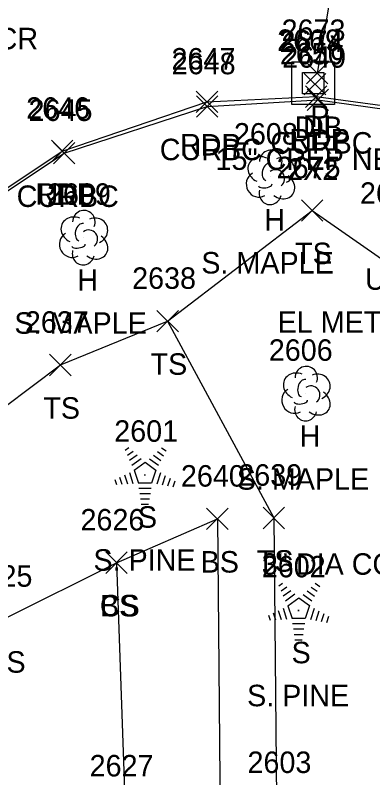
# Model space of a CAD drawing. Extents: x 1462089 to 1464015, y 730534 to 736144.
# Drawn here: x 1463117.1 to 1463150.4, y 733707.4 to 733778.4 of the extents above; entities that cross this region are included whole.
import ezdxf

# ---------------------------------------------------------------- set-up
doc = ezdxf.new("R2010")
doc.units = 0
for name, color, linetype in [('D_A', 7, 'Continuous'), ('D_C', 7, 'Continuous'), ('D_I', 7, 'Continuous'), ('D_TIC', 7, 'Continuous'), ('DCP', 7, 'Continuous'), ('DS', 7, 'Continuous'), ('L_A', 7, 'Continuous'), ('L_C', 7, 'Continuous'), ('L_I', 7, 'Continuous'), ('L_TIC', 7, 'Continuous'), ('LELB', 7, 'Continuous'), ('LTC', 7, 'Continuous'), ('LTD', 7, 'Continuous'), ('P_A', 7, 'Continuous'), ('P_I', 7, 'Continuous'), ('P_TIC', 7, 'Continuous'), ('PET', 7, 'Continuous'), ('R_A', 7, 'Continuous'), ('R_I', 7, 'Continuous'), ('R_TIC', 7, 'Continuous'), ('RC', 7, 'Continuous'), ('U_A', 7, 'Continuous'), ('U_C', 7, 'Continuous'), ('U_I', 7, 'Continuous')]:
    doc.layers.add(name, color=color, linetype=linetype)

msp = doc.modelspace()

# ---------------------------------------------------------------- linework, layer by layer
at = {"layer": 'D_TIC'}
for points in [[(1463144.241, 733772.021), (1463146.241, 733774.021)], [(1463146.241, 733772.021), (1463144.241, 733774.021)], [(1463144.047, 733770.992), (1463146.047, 733772.992)], [(1463146.047, 733770.992), (1463144.047, 733772.992)]]:
    msp.add_lwpolyline(points, dxfattribs=at)
at = {"layer": 'DCP'}
msp.add_lwpolyline([(1463149.653, 733798.715), (1463145.241, 733773.021)], dxfattribs=at)
at = {"layer": 'DS'}
for p, q in [((1463142.874, 733774.091), (1463146.874, 733774.091)), ((1463142.874, 733770.091), (1463142.874, 733774.091)), ((1463146.874, 733774.091), (1463146.874, 733770.091)), ((1463143.874, 733771.091), (1463143.874, 733773.091)), ((1463143.874, 733773.091), (1463145.874, 733773.091)), ((1463145.874, 733773.091), (1463145.874, 733771.091)), ((1463144.879, 733772.093), (1463144.879, 733772.093)), ((1463144.879, 733772.093), (1463144.879, 733772.093)), ((1463145.874, 733771.091), (1463143.874, 733771.091)), ((1463146.874, 733770.091), (1463142.874, 733770.091))]:
    msp.add_line(p, q, dxfattribs=at)
at = {"layer": 'L_TIC'}
for points in [[(1463143.774, 733759.248), (1463145.774, 733761.248)], [(1463145.774, 733759.248), (1463143.774, 733761.248)], [(1463130.317, 733748.947), (1463132.317, 733750.947)], [(1463132.317, 733748.947), (1463130.317, 733750.947)], [(1463130.317, 733748.947), (1463132.317, 733750.947)], [(1463132.317, 733748.947), (1463130.317, 733750.947)], [(1463120.328, 733744.861), (1463122.328, 733746.861)], [(1463122.328, 733744.861), (1463120.328, 733746.861)], [(1463134.95, 733730.54), (1463136.95, 733732.54)], [(1463136.95, 733730.54), (1463134.95, 733732.54)], [(1463134.95, 733730.54), (1463136.95, 733732.54)], [(1463136.95, 733730.54), (1463134.95, 733732.54)], [(1463140.212, 733730.623), (1463142.212, 733732.623)], [(1463142.212, 733730.623), (1463140.212, 733732.623)], [(1463125.563, 733726.459), (1463127.563, 733728.459)], [(1463127.563, 733726.459), (1463125.563, 733728.459)], [(1463125.563, 733726.459), (1463127.563, 733728.459)], [(1463127.563, 733726.459), (1463125.563, 733728.459)]]:
    msp.add_lwpolyline(points, dxfattribs=at)
at = {"layer": 'LELB'}
for points in [[(1463093.187, 733673.644), (1463096.681, 733706.023), (1463104.308, 733721.396), (1463108.12, 733735.947), (1463121.328, 733745.861), (1463131.317, 733749.947), (1463144.774, 733760.248), (1463163.005, 733747.546), (1463170.063, 733745.306), (1463181.152, 733746.484), (1463184.642, 733738.979), (1463180.668, 733719.294), (1463178.512, 733689.997), (1463175.09, 733644.113), (1463173.516, 733621.214), (1463169.707, 733599.914), (1463163.834, 733590.402), (1463160.819, 733564.515), (1463151.849, 733520.463), (1463142.235, 733480.401), (1463139.929, 733459.585), (1463132.124, 733460.328), (1463123.608, 733469.617)], [(1463131.317, 733749.947), (1463141.212, 733731.623), (1463141.494, 733702.123), (1463158.816, 733693.226), (1463160.525, 733715.043), (1463163.005, 733747.546)], [(1463101.325, 733672.885), (1463106.217, 733705.501), (1463116.082, 733722.22), (1463126.563, 733727.459), (1463135.95, 733731.54)], [(1463135.95, 733731.54), (1463136.27, 733696.876), (1463149.918, 733684.004), (1463156.509, 733647.042), (1463169.408, 733647.137), (1463167.138, 733621.555), (1463166.588, 733604.022), (1463161.067, 733601.871), (1463146.526, 733594.249), (1463135.295, 733581.846), (1463128.995, 733579.725), (1463141.24, 733572.404), (1463155.171, 733588.642)], [(1463126.563, 733727.459), (1463127.36, 733704.565), (1463126.239, 733679.749), (1463137.121, 733664.547)]]:
    msp.add_lwpolyline(points, dxfattribs=at)
at = {"layer": 'LTC'}
for p, q in [((1463127.358, 733737.922), (1463127.713, 733738.18)), ((1463130.757, 733738.162), (1463131.176, 733737.858)), ((1463127.568, 733737.457), (1463128.097, 733737.841)), ((1463127.777, 733736.991), (1463128.481, 733737.502)), ((1463130.014, 733737.466), (1463130.694, 733736.972)), ((1463130.385, 733737.814), (1463130.935, 733737.415)), ((1463127.987, 733736.525), (1463128.865, 733737.163)), ((1463128.212, 733736.07), (1463129.223, 733736.805)), ((1463129.223, 733736.805), (1463130.22, 733736.08)), ((1463129.643, 733737.117), (1463130.453, 733736.529)), ((1463127.757, 733735.851), (1463128.088, 733734.832)), ((1463128.212, 733736.07), (1463128.599, 733734.877)), ((1463130.22, 733736.08), (1463129.829, 733734.877)), ((1463126.391, 733735.201), (1463126.543, 733734.733)), ((1463126.846, 733735.418), (1463127.058, 733734.766)), ((1463127.302, 733735.635), (1463127.573, 733734.799)), ((1463130.658, 733735.809), (1463130.32, 733734.769)), ((1463131.102, 733735.558), (1463130.815, 733734.674)), ((1463131.547, 733735.308), (1463131.31, 733734.579)), ((1463129.829, 733734.877), (1463128.599, 733734.877)), ((1463131.991, 733735.058), (1463131.804, 733734.484)), ((1463129.791, 733734.377), (1463128.646, 733734.377)), ((1463129.707, 733733.877), (1463128.719, 733733.877)), ((1463129.623, 733733.377), (1463128.792, 733733.377)), ((1463129.539, 733732.877), (1463128.864, 733732.877)), ((1463141.668, 733725.305), (1463142.023, 733725.563)), ((1463141.878, 733724.84), (1463142.407, 733725.224)), ((1463144.695, 733725.197), (1463145.245, 733724.798)), ((1463145.067, 733725.546), (1463145.486, 733725.241)), ((1463142.087, 733724.374), (1463142.791, 733724.885)), ((1463142.297, 733723.908), (1463143.175, 733724.546)), ((1463143.953, 733724.501), (1463144.763, 733723.912)), ((1463144.325, 733724.849), (1463145.004, 733724.355)), ((1463142.522, 733723.453), (1463143.533, 733724.188)), ((1463143.533, 733724.188), (1463144.53, 733723.463)), ((1463142.067, 733723.234), (1463142.398, 733722.215)), ((1463142.522, 733723.453), (1463142.909, 733722.26)), ((1463144.53, 733723.463), (1463144.139, 733722.26)), ((1463144.968, 733723.192), (1463144.63, 733722.152)), ((1463140.701, 733722.584), (1463140.853, 733722.116)), ((1463141.156, 733722.801), (1463141.368, 733722.149)), ((1463141.612, 733723.018), (1463141.883, 733722.182)), ((1463145.412, 733722.941), (1463145.125, 733722.057)), ((1463145.857, 733722.691), (1463145.62, 733721.962)), ((1463146.301, 733722.441), (1463146.115, 733721.867)), ((1463144.139, 733722.26), (1463142.909, 733722.26)), ((1463144.101, 733721.76), (1463142.956, 733721.76)), ((1463144.017, 733721.26), (1463143.029, 733721.26)), ((1463143.933, 733720.76), (1463143.102, 733720.76)), ((1463143.85, 733720.26), (1463143.175, 733720.26))]:
    msp.add_line(p, q, dxfattribs=at)
at = {"layer": 'LTD'}
for p, q in [((1463140.879, 733763.375), (1463140.879, 733763.375)), ((1463140.879, 733763.375), (1463140.879, 733763.375)), ((1463123.47, 733757.766), (1463123.47, 733757.766)), ((1463123.47, 733757.766), (1463123.47, 733757.766)), ((1463144.181, 733743.251), (1463144.181, 733743.251)), ((1463144.181, 733743.251), (1463144.181, 733743.251))]:
    msp.add_line(p, q, dxfattribs=at)
for centre in [(1463140.926, 733764.809), (1463123.517, 733759.2), (1463144.228, 733744.685)]:
    msp.add_arc(centre, 1.047, 335.52715, 180.95627, dxfattribs=at)
for centre, major_axis, ratio, start_param, end_param in [((1463140.087, 733764.041), (1.21, -0.512), 0.895232, 1.570796, 4.712389), ((1463141.921, 733763.958), (-1.141, -0.483), 0.949671, 1.570796, 4.712389), ((1463140.671, 733763.833), (-0.208, -0.792), 0.645439, 3.141593, 6.283185), ((1463139.796, 733762.666), (0.584, -1.042), 0.959034, 3.141593, 6.283185), ((1463141.379, 733763.208), (-0.5, 0.667), 0.989748, 3.141593, 6.283185), ((1463141.879, 733762.542), (-1.09, 0.792), 0.841452, 1.570796, 4.712389), ((1463140.879, 733761.875), (0.265, 1.061), 0.942809, 1.570796, 4.712389), ((1463140.421, 733762.625), (-0.625, -0.083), 0.423636, 0, 3.141593), ((1463122.679, 733758.433), (1.21, -0.512), 0.895232, 1.570796, 4.712389), ((1463124.512, 733758.35), (-1.141, -0.483), 0.949671, 1.570796, 4.712389), ((1463123.262, 733758.224), (-0.208, -0.792), 0.645439, 3.141593, 6.283185), ((1463123.97, 733757.599), (-0.5, 0.667), 0.989748, 3.141593, 6.283185), ((1463122.387, 733757.058), (0.584, -1.042), 0.959034, 3.141593, 6.283185), ((1463124.471, 733756.933), (-1.09, 0.792), 0.841452, 1.570796, 4.712389), ((1463123.471, 733756.266), (0.265, 1.061), 0.942809, 1.570796, 4.712389), ((1463123.012, 733757.016), (-0.625, -0.083), 0.423636, 0, 3.141593), ((1463143.389, 733743.918), (1.21, -0.512), 0.895232, 1.570796, 4.712389), ((1463145.223, 733743.835), (-1.141, -0.483), 0.949671, 1.570796, 4.712389), ((1463143.973, 733743.71), (-0.208, -0.792), 0.645439, 3.141593, 6.283185), ((1463144.681, 733743.085), (-0.5, 0.667), 0.989748, 3.141593, 6.283185), ((1463143.098, 733742.543), (0.584, -1.042), 0.959034, 3.141593, 6.283185), ((1463145.181, 733742.418), (-1.09, 0.792), 0.841452, 1.570796, 4.712389), ((1463143.723, 733742.501), (-0.625, -0.083), 0.423636, 0, 3.141593), ((1463144.181, 733741.751), (0.265, 1.061), 0.942809, 1.570796, 4.712389)]:
    msp.add_ellipse(centre, major_axis=major_axis, ratio=ratio, start_param=start_param, end_param=end_param, dxfattribs=at)
at = {"layer": 'P_TIC'}
for points in [[(1463133.981, 733769.359), (1463135.981, 733771.359)], [(1463135.981, 733769.359), (1463133.981, 733771.359)], [(1463144.158, 733769.839), (1463146.158, 733771.839)], [(1463146.158, 733769.839), (1463144.158, 733771.839)], [(1463120.502, 733764.777), (1463122.502, 733766.777)], [(1463122.502, 733764.777), (1463120.502, 733766.777)]]:
    msp.add_lwpolyline(points, dxfattribs=at)
at = {"layer": 'PET'}
msp.add_lwpolyline([(1463089.354, 733674.273), (1463091.659, 733707.298), (1463093.38, 733720.956), (1463094.559, 733724.076), (1463098.209, 733740.013), (1463102.084, 733748.752), (1463110.724, 733758.585), (1463121.502, 733765.777), (1463134.981, 733770.359), (1463145.158, 733770.839), (1463154.981, 733769.521), (1463167.139, 733764.414), (1463175.05, 733758.203), (1463185.803, 733747.726), (1463187.097, 733744.373)], dxfattribs=at)
at = {"layer": 'R_TIC'}
for points in [[(1463144.304, 733769.535), (1463146.304, 733771.535)], [(1463146.304, 733769.535), (1463144.304, 733771.535)], [(1463134.004, 733768.92), (1463136.004, 733770.92)], [(1463136.004, 733768.92), (1463134.004, 733770.92)], [(1463120.676, 733764.572), (1463122.676, 733766.572)], [(1463122.676, 733764.572), (1463120.676, 733766.572)]]:
    msp.add_lwpolyline(points, dxfattribs=at)
at = {"layer": 'RC'}
msp.add_lwpolyline([(1463093.85, 733720.726), (1463093.38, 733720.956), (1463094.752, 733723.923), (1463098.409, 733739.875), (1463102.283, 733748.6), (1463110.967, 733758.486), (1463121.676, 733765.572), (1463135.004, 733769.92), (1463145.304, 733770.535), (1463154.832, 733769.221), (1463166.936, 733764.259), (1463174.904, 733758.008), (1463185.555, 733747.619), (1463186.785, 733744.222), (1463183.206, 733694.368), (1463179.254, 733644.107), (1463171.317, 733563.364), (1463166.427, 733519.544), (1463160.983, 733477.221), (1463160.076, 733471.307)], dxfattribs=at)

# ---------------------------------------------------------------- texts
at = {"layer": 'D_A'}
for s, p in [('P', (1463144.619, 733768.021)), ('DIB', (1463143.149, 733766.992)), ('DI', (1463143.934, 733767.093))]:
    msp.add_text(s, height=2, dxfattribs=at).set_placement(p)
at = {"layer": 'D_C'}
for s, p in [('15" CPEP NEW', (1463135.777, 733764.021)), ('2X2', (1463142.454, 733763.093))]:
    msp.add_text(s, height=2, dxfattribs=at).set_placement(p)
at = {"layer": 'D_I'}
for s, p in [('2673', (1463141.934, 733776.021)), ('2669', (1463141.517, 733775.093)), ('2674', (1463141.74, 733774.992))]:
    msp.add_text(s, height=2, dxfattribs=at).set_placement(p)
at = {"layer": 'L_A'}
for s, p in [('H', (1463140.312, 733758.375)), ('TS', (1463143.184, 733755.248)), ('H', (1463122.904, 733752.766)), ('TS', (1463129.727, 733744.947)), ('TS', (1463129.727, 733744.947)), ('TS', (1463119.738, 733740.861)), ('H', (1463143.614, 733738.251)), ('S', (1463128.549, 733730.714)), ('BS', (1463134.391, 733726.54)), ('BS', (1463134.391, 733726.54)), ('TS', (1463139.621, 733726.623)), ('CS', (1463125.004, 733722.459)), ('BS', (1463125.004, 733722.459)), ('S', (1463142.859, 733718.097)), ('BS', (1463114.523, 733717.22))]:
    msp.add_text(s, height=2, dxfattribs=at).set_placement(p)
at = {"layer": 'L_C'}
for s, p in [('S. MAPLE', (1463134.454, 733754.375)), ('S. MAPLE', (1463117.045, 733748.766)), ('S. MAPLE', (1463137.756, 733734.251)), ('S. PINE', (1463124.407, 733726.714)), ('S. PINE', (1463138.717, 733714.097))]:
    msp.add_text(s, height=2, dxfattribs=at).set_placement(p)
at = {"layer": 'L_I'}
for s, p in [('2608', (1463137.493, 733766.375)), ('2675', (1463141.467, 733763.248)), ('2609', (1463120.077, 733760.766)), ('2638', (1463128.01, 733752.947)), ('2638', (1463128.01, 733752.947)), ('2637', (1463118.021, 733748.861)), ('2606', (1463140.74, 733746.251)), ('2601', (1463126.344, 733738.714)), ('2640', (1463132.556, 733734.54)), ('2640', (1463132.556, 733734.54)), ('2639', (1463137.897, 733734.623)), ('2626', (1463123.201, 733730.459)), ('2626', (1463123.201, 733730.459)), ('2602', (1463140.087, 733726.097)), ('2625', (1463112.775, 733725.22)), ('2627', (1463124.053, 733707.565)), ('2603', (1463138.754, 733707.884))]:
    msp.add_text(s, height=2, dxfattribs=at).set_placement(p)
at = {"layer": 'LTC'}
for p in [(1463129.106, 733735.818), (1463143.416, 733723.201)]:
    msp.add_text('.', height=1.037, rotation=270, dxfattribs=at).set_placement(p)
at = {"layer": 'P_A'}
for s, p in [('CR', (1463115.392, 733775.244)), ('RDP', (1463142.646, 733765.839)), ('RDP', (1463132.469, 733765.359)), ('RDP', (1463118.99, 733760.777))]:
    msp.add_text(s, height=2, dxfattribs=at).set_placement(p)
at = {"layer": 'P_I'}
for s, p in [('2650', (1463141.765, 733773.839)), ('2647', (1463131.674, 733773.359)), ('2646', (1463118.14, 733768.777))]:
    msp.add_text(s, height=2, dxfattribs=at).set_placement(p)
at = {"layer": 'R_A'}
for p in [(1463140.887, 733765.535), (1463130.586, 733764.92), (1463117.258, 733760.572)]:
    msp.add_text('CURBC', height=2, dxfattribs=at).set_placement(p)
at = {"layer": 'R_I'}
for s, p in [('2648', (1463131.697, 733772.92)), ('2649', (1463141.989, 733773.535)), ('2645', (1463118.369, 733768.572))]:
    msp.add_text(s, height=2, dxfattribs=at).set_placement(p)
at = {"layer": 'U_A'}
msp.add_text('UTIL', height=2, dxfattribs=at).set_placement((1463149.702, 733752.861))
at = {"layer": 'U_C'}
for s, p in [('EL METER BOX', (1463141.561, 733748.861)), ('3" DIA CONC WATER METER VAULT', (1463140.084, 733726.338))]:
    msp.add_text(s, height=2, dxfattribs=at).set_placement(p)
at = {"layer": 'U_I'}
msp.add_text('2624', height=2, dxfattribs=at).set_placement((1463149.23, 733760.861))

doc.saveas('drawing.dxf')
